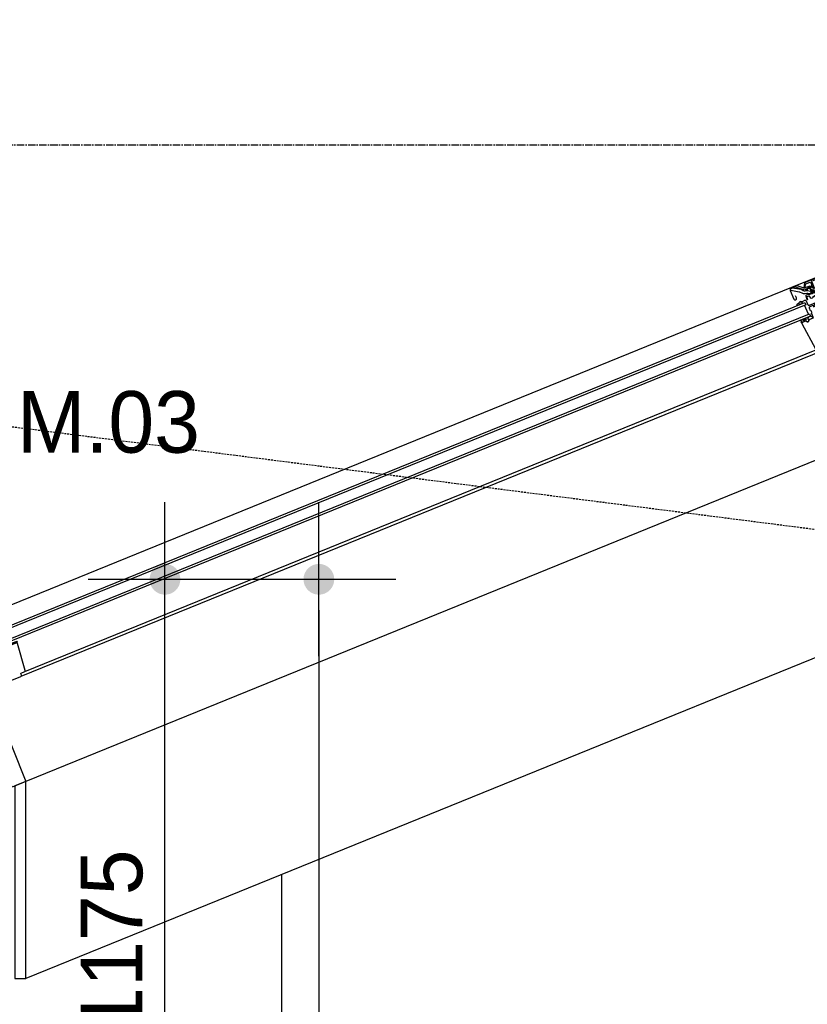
# Model space of a CAD drawing. Header units: millimetres. Extents: x -297000 to 504135, y -166520 to 252050.
# Tile 298 of 416: x 22339 to 23618, y -8295 to -6697. Entities that reach past the tile are written whole.
import ezdxf

# ---------------------------------------------------------------- set-up
doc = ezdxf.new("R2010")
doc.units = ezdxf.units.MM
doc.header["$MEASUREMENT"] = 0
for name, pattern in [('ACAD_ISO10W100', [18, 12, -3, 0, -3]), ('CENTER', [50.800000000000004, 31.75, -6.349999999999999, 6.349999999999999, -6.349999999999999]), ('HIDDEN2', [4.762499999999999, 3.175, -1.5875])]:
    doc.linetypes.add(name, pattern=pattern)
doc.layers.get('Defpoints').update_dxf_attribs({"color": 6})
for name, color, linetype in [('010_D0050_D', 1, 'Continuous'), ('010_T0100_T', 4, 'Continuous'), ('040_AXPRI_B', 9, 'CENTER'), ('210_WALEX_G', 2, 'Continuous'), ('220_WALIN_E', 1, 'Continuous'), ('310_WINDO_E', 1, 'Continuous'), ('310_WINDO_G', 1, 'Continuous')]:
    doc.layers.add(name, color=color, linetype=linetype)
doc.styles.add('VMX 2 MEDIUM 100', font='unvr55w.TTF', dxfattribs={"height": 200})
doc.styles.add('VMX 2 MEDIUM 50', font='unvr55w.TTF', dxfattribs={"height": 100})
doc.dimstyles.new('VMX 50', dxfattribs={"dimscale": 50, "dimtxt": 1, "dimasz": 1, "dimexe": 2, "dimexo": 2, "dimgap": 0.7, "dimtad": 1, "dimdec": 0, "dimdsep": 46, "dimtxsty": 'VMX 2 MEDIUM 50', "dimblk1": 'VMX-DIM-ARROW', "dimblk2": 'VMX-DIM-ARROW', "dimsah": 1, "dimcen": 1, "dimdle": 2, "dimse1": 1, "dimse2": 1, "dimclrd": 256, "dimclre": 256, "dimclrt": 256, "dimadec": 0, "dimazin": 0, "dimtm": 1e-09, "dimtfac": 1, "dimtdec": 0, "dimtmove": 2, "dimatfit": 2, "dimldrblk": 'VMX-DIM-ARROW', "dimfxl": 0, "dimtolj": 2, "dimlwd": -1, "dimarcsym": 0})

# ---------------------------------------------------------------- blocks, each defined once
blk = doc.blocks.new('VMX-DIM-ARROW')
h = blk.add_hatch(color=256)
edge = h.paths.add_edge_path()
edge.add_arc((0, 0), 0.5, 0, 360)
for p, q in [((0, 2.500000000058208), (0, -2.499999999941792)), ((-2.5, 0), (2.5, 0))]:
    blk.add_line(p, q)
blk = doc.blocks.new('*D480')
at = {"layer": '010_D0050_D'}
blk.add_line((22574.99999995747, -8730.000001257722), (22574.99999995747, -7655.480718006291), dxfattribs=at)
at = {"layer": 'Defpoints', "color": 0}
for p in [(22574.99999995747, -7605.480718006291), (24963.00204499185, -7605.480718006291), (28132.99994922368, -8780.000001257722)]:
    blk.add_point(p, dxfattribs=at)
at = {"layer": '010_D0050_D', "xscale": 50, "yscale": 50, "zscale": 50}
for p, rotation in [((22574.99999995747, -7605.480718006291), 90), ((22574.99999995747, -8780.000001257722), 270)]:
    blk.add_blockref('VMX-DIM-ARROW', p, dxfattribs=dict(at, rotation=rotation))
at = {"layer": '010_D0050_D', "insert": (22488.86605240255, -8192.740359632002), "char_height": 100, "attachment_point": 5, "rotation": 90, "style": 'VMX 2 MEDIUM 50'}
blk.add_mtext('\\A2;1175', dxfattribs=at)
blk = doc.blocks.new('*D481')
at = {"layer": '010_D0050_D'}
blk.add_line((22824.99999995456, -7655.480718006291), (22824.99999995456, -11750.00000125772), dxfattribs=at)
at = {"layer": 'Defpoints', "color": 0}
for p in [(24838.00204498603, -7605.480718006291), (22824.99999995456, -11800.00000125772), (24838.0054926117, -11800.00000125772)]:
    blk.add_point(p, dxfattribs=at)
at = {"layer": '010_D0050_D', "xscale": 50, "yscale": 50, "zscale": 50}
for p, rotation in [((22824.99999995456, -7605.480718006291), 90), ((22824.99999995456, -11800.00000125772), 270)]:
    blk.add_blockref('VMX-DIM-ARROW', p, dxfattribs=dict(at, rotation=rotation))
at = {"layer": '010_D0050_D', "insert": (22738.12189931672, -9702.740359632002), "char_height": 100, "attachment_point": 5, "rotation": 90, "style": 'VMX 2 MEDIUM 50'}
blk.add_mtext('\\A2;4195', dxfattribs=at)
blk = doc.blocks.new('GRID02')
at = {"layer": '040_AXPRI_B', "linetype": 'ACAD_ISO10W100'}
blk.add_lwpolyline([(-4000, 8700), (27199.99999785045, 8700)], dxfattribs=at)
blk = doc.blocks.new('VELUX')
at = {"layer": '310_WINDO_E', "color": 8, "linetype": 'HIDDEN2'}
blk.add_lwpolyline([(-184.5886118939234, -309.8431769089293), (-1556.357164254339, 462.4099769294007)], dxfattribs=at)
at = {"layer": '310_WINDO_E', "color": 8}
for points in [[(-161.6204545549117, 118.7208211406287), (-1665.873654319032, 118.7208211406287), (-1665.873654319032, 77.01371055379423)], [(-152.5837629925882, 5.019762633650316), (-1558.883764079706, 5.001187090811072)], [(-1550.133784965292, 10.0001629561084), (-161.3325716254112, 10.02078669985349)], [(-121.190602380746, -38.45033588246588), (-121.9175979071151, -12.64448707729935)], [(-99.1848527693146, -38.45439188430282), (-98.40717948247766, -10.94626253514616)], [(-50.58843390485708, -155.8921760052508), (-1615.588433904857, -155.8921760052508)]]:
    blk.add_lwpolyline(points, dxfattribs=at)
at = {"layer": '310_WINDO_E', "color": 8, "linetype": 'HIDDEN2'}
for centre, start, end in [((-887.9730166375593, 76.28388679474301), 149.9849371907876, 179.7231979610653), ((-852.9730166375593, 76.28388679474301), 329.9848841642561, 354.6872389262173)]:
    blk.add_arc(centre, 771.9007230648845, start, end, dxfattribs=at)
at = {"layer": '310_WINDO_G', "color": 2}
blk.add_line((-50.58855096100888, -35.89217599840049), (-50.5892532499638, -41.89217595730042), dxfattribs=at)
at = {"layer": '310_WINDO_G', "color": 3}
for points in [[(-23.12093343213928, 90.99732448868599), (-18.96818735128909, 95.14909854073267, -0.6681786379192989), (-17.77327054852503, 94.65398392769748), (-17.77473482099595, 82.14398401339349, -0.414213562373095), (-18.274793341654, 81.64404254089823), (-40.67479318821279, 81.64666441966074, -0.414213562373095), (-41.17473466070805, 82.14672294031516), (-41.1706192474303, 117.3067226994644, 0.4142135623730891), (-42.57045537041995, 118.7068865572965), (-51.71342464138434, 118.7079567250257, 0.3541185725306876), (-52.83840099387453, 117.797186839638), (-54.13506354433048, 111.700378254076, -0.414213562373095), (-54.96536815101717, 111.1613102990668), (-90.47045504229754, 118.7124931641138), (-161.6204545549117, 118.7208211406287, 0.4142135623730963), (-165.2708817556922, 115.071248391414), (-165.2726257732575, 100.1712484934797, 0.9999999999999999), (-160.5726258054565, 100.170698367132), (-160.5721985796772, 103.8206983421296)], [(-23.17448144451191, 84.30902156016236), (-23.17295981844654, 97.3090214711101, -0.9999999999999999), (-17.77295985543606, 97.3083894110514), (-17.78028707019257, 44.70838983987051, 0.414213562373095), (11.91623639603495, 15.0049137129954), (146.9162363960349, 15.0049137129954, 0.6681786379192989), (147.6235429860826, 16.71193771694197), (138.3981417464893, 22.13245171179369)], [(-1572.027334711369, 89.0317244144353), (-1578.642029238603, 89.80203719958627, 0.2338904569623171), (-1580.369612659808, 89.39856226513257, -0.5246925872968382), (-1582.90203691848, 90.11979978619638, 0.2464163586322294), (-1584.248284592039, 91.40103838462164), (-1590.624879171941, 93.2171003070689, 0.444655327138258), (-1593.142272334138, 91.64111606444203), (-1593.232182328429, 91.13155992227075, -0.3639702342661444), (-1594.217086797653, 90.30532337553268), (-1607.372097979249, 90.30686314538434, 0.3888787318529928), (-1611.357304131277, 86.65595255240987), (-1611.859791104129, 80.92023261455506, -0.3888787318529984), (-1612.856092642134, 80.0075049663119), (-1662.873303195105, 80.01335938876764, 0.4142135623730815), (-1665.873654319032, 77.01371055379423, 0.4142135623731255), (-1662.87400548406, 74.0133594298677), (-1660.874005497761, 74.0131253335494, -0.41421356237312), (-1659.87412255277, 73.01300829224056), (-1659.878710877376, 33.81269437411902, 1.106206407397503), (-1656.909033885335, 34.1126013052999), (-1657.827276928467, 37.31245428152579), (-1657.827042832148, 39.31245426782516)], [(-133.7732368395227, 91.91795567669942), (-131.6732368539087, 91.91770987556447, -0.4142135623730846), (-130.8733304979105, 91.11761624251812), (-130.8743605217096, 82.31761630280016, -0.414213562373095), (-132.0745009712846, 81.11775676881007), (-146.0745008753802, 81.11939544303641, -0.4142135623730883), (-147.2743604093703, 82.31953589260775), (-147.2735705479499, 89.06771052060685, 0.4477953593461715), (-149.8332897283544, 91.35326875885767), (-154.5041649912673, 90.82243176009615, -0.2635324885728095), (-155.2297859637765, 91.13109024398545, 0.5296731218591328), (-160.0201700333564, 90.85931185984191, -0.2489284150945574), (-160.6623930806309, 90.47177289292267), (-163.1880369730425, 90.33272055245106, 1.105060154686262), (-163.0147904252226, 88.28145128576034), (-160.1244181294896, 88.28111297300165)], [(-1651.188249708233, 55.27961874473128), (-1648.050242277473, 57.23995273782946, -0.5890450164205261), (-1646.520422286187, 56.39172557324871), (-1646.52113627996, 50.29172561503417, -0.4142135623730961), (-1676.824682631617, 19.99527238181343), (-1791.461411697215, 20.00869040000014, 0.0655434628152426), (-1791.720234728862, 19.9746465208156), (-1801.82500266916, 17.26834973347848)], [(-1651.429648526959, 37.5571118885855), (-1651.430121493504, 33.51632608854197, -0.9999999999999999), (-1653.380121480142, 33.51655433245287), (-1653.377617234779, 54.91155418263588, -0.4142135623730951), (-1649.727190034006, 58.56112693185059), (-1630.021215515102, 58.55882038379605, -0.41421356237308), (-1628.371408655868, 56.90862726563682), (-1628.37179997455, 53.56539928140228, -0.9999999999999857), (-1630.371799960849, 53.56563337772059), (-1630.371448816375, 56.56563335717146)]]:
    blk.add_lwpolyline(points, format="xyb", dxfattribs=at)
at = {"layer": '310_WINDO_G', "color": 1}
for points in [[(-139.7978607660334, 104.7955321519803), (-138.5080906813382, 106.0850003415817, 0.1989123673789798), (-138.3909002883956, 106.3678293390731, 0.4142135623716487), (-138.7908534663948, 106.7678761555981), (-139.7408534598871, 106.7679873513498, -0.4142135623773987), (-140.2407949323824, 107.2680458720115, -0.3639702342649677), (-139.8275613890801, 107.7604013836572), (-133.103774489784, 108.9451749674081, 0.3639702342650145), (-132.6905409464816, 109.4375304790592, 0.414213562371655), (-133.1904824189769, 109.9375889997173), (-140.1437862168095, 109.9384028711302, -0.5773502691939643), (-140.7498810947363, 110.9884738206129), (-138.1341668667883, 115.5177993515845, -0.267949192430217), (-137.7011249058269, 115.767748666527), (-130.289800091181, 115.7668811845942, -0.4142135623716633), (-129.789858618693, 115.2668226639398), (-129.7904906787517, 109.8668227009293, -0.4142135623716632), (-130.2905491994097, 109.3668812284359), (-130.6905491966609, 109.3669280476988, 0.4142135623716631), (-131.1906077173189, 108.8669865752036), (-131.1906462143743, 108.5380873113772, 0.3639702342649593), (-130.7775279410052, 108.0456350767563), (-129.153913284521, 107.7591520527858, -0.3639702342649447), (-128.7407950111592, 107.2666998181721, -0.4142135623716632), (-129.24085353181, 106.7667583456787), (-130.1908535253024, 106.7668695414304, 0.4142135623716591), (-130.5909003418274, 106.3669163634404, 0.1989123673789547), (-130.4737761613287, 106.0840599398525), (-128.0533488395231, 103.6630659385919, 0.1989123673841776), (-127.8205174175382, 103.5665920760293, 0.4142135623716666), (-127.4911895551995, 103.8958428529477), (-127.4896479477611, 117.0665534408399, 0.4142135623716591), (-128.4895308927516, 118.0666704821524), (-138.7400861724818, 118.0678702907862, 0.2679491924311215), (-139.6061700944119, 117.5679716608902), (-143.2840456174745, 111.1994259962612, -0.4663076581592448), (-144.0384676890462, 111.0664920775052), (-152.0248137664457, 117.7694252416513), (-161.6426720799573, 117.770550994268), (-160.4488154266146, 117.7704112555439), (-148.8212338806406, 110.588880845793, -0.1085948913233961), (-146.9712921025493, 108.7964028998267, 0.2315054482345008), (-141.2466054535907, 105.2717078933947, -0.1236823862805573), (-139.8532008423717, 104.8297117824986), (-134.4711718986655, 101.5056151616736), (-135.105502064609, 99.14563687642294, -0.2813554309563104), (-135.7817108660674, 98.62688935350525), (-138.8220059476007, 98.61614878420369), (-140.9055273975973, 99.90299184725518, 0.1113443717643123), (-142.153440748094, 100.3325340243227, -0.2130794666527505), (-150.9485267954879, 105.7548930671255, 0.1016607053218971), (-152.7057283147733, 107.4113896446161), (-164.5794259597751, 114.8236917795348, -0.4243871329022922), (-161.6426720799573, 117.770550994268)], [(-157.2100111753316, 115.7700321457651), (-153.4016905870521, 115.7695863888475, -0.1763269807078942), (-153.0803104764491, 115.6525709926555), (-144.9291209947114, 108.8112849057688, 0.3027756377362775), (-143.8264557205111, 108.6892253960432, -0.5622077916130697), (-141.4907949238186, 107.2681921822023), (-141.4910253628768, 105.2994379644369)], [(-135.2099738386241, 91.95839611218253, 0.01401238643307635), (-131.6732368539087, 91.91770987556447, -0.01401238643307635), (-135.2099738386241, 91.95839611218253, -0.7514281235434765), (-139.0579065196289, 91.17254945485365), (-139.6729935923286, 92.96826802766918, -0.1246883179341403), (-139.3429830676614, 94.2703952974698, 0.5118895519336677), (-139.5546578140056, 94.7086865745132), (-143.9784421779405, 95.48925302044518, 0.413478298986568), (-144.3258756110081, 95.24668750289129), (-145.1051307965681, 90.89423054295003, -1.050481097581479), (-145.6990392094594, 90.9742372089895), (-144.8429189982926, 97.23671808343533, -0.3749904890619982), (-143.2574762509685, 98.62000375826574), (-141.2455371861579, 98.61976826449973, -0.1316524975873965), (-140.7955513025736, 98.49913845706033), (-139.342288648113, 97.6598700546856, 0.1320706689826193), (-139.1918001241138, 97.61966046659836), (-135.0587461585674, 97.62597185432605, -0.2126525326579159), (-134.1525368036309, 97.26200115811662, 0.2029353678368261), (-133.7217827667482, 97.07960199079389), (-133.6922265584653, 97.07959853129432, 0.3048829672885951), (-133.1365723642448, 97.45304509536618), (-132.6580567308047, 98.62652373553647), (-132.6552872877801, 99.73594719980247, 0.6135550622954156), (-132.9578843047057, 99.92462593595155), (-133.7202858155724, 99.41608684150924, -0.9584509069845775), (-133.9411451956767, 99.74915340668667), (-133.1549585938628, 100.5186361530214, -0.2044135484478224), (-132.0720557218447, 100.9805120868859, -0.2044135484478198), (-130.9892610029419, 100.5183826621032), (-130.2032545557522, 99.74871589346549, -0.9584509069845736), (-130.4241918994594, 99.41570103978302), (-131.1864743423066, 99.92441859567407, 0.6135550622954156), (-131.4891155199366, 99.7358107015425), (-131.4866057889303, 98.62638661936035), (-131.0083648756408, 97.45279599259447, 0.3048829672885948), (-130.4527981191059, 97.07921936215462), (-130.423241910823, 97.07921590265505, 0.2029353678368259), (-129.9924451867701, 97.26151422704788, -0.5188654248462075), (-128.0541579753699, 96.95566547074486), (-127.7172286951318, 96.27052934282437, 0.1055898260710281), (-127.4586798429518, 95.94246278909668, -0.5722618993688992), (-127.0381744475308, 90.29196573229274, -0.2990716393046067), (-128.1338837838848, 90.21998866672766, 0.1581817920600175), (-131.6732368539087, 91.91770987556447)], [(-128.8068245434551, 98.25548291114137, -0.4931450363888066), (-129.2898599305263, 97.62612948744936), (-130.180828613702, 97.62623377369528, -0.3394542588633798), (-130.6637481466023, 97.99688077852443), (-130.8650946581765, 98.748668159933, -0.4931454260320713), (-130.5752727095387, 99.12627995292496), (-130.4662403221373, 99.12626719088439, 0.4931454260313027), (-130.1764183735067, 99.50387898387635), (-130.6723802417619, 101.355700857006, 0.3394542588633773), (-131.1552997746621, 101.726347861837), (-132.9946369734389, 101.7265631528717, 0.3394542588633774), (-133.4776432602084, 101.3560292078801), (-133.9740386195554, 99.50432348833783, 0.4931454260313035), (-133.6843050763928, 99.12664385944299), (-133.5752726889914, 99.12663109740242, -0.4931454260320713), (-133.2855391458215, 98.74895146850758), (-133.4870616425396, 97.99721124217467, -0.3394542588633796), (-133.9700679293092, 97.62667729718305), (-138.9702456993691, 97.62726255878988, -0.1316524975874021), (-139.3202347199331, 97.72108574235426), (-140.4290055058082, 98.36140790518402, -1.000000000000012), (-139.9289041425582, 99.2273747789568), (-139.0521684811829, 98.72105437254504, 0.1316524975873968), (-138.7021794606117, 98.62723118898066), (-135.7817108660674, 98.62688935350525, 0.339454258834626), (-135.105502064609, 99.14563687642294), (-133.9898282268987, 103.3074397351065, 0.1539147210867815), (-134.0081422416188, 103.7280293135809), (-134.965012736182, 106.3579671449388, 0.339454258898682), (-135.64110008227, 106.8768729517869), (-139.7685137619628, 106.8773560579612, -0.8838569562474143), (-139.8537674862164, 107.5668038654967), (-138.6183967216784, 107.8772214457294), (-134.9862160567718, 107.8767963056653, 1), (-134.1862160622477, 107.8767026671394), (-130.3038541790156, 107.8762482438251), (-129.0685561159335, 107.5655414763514, -0.8838569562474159), (-129.1539712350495, 106.8761136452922), (-133.0839679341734, 106.8765736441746, 0.4931454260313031), (-133.7602191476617, 105.9954794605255), (-132.5084878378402, 103.2453329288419, 0.3394542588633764), (-131.832400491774, 102.7264271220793), (-131.1551827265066, 102.7263478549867, -0.3394542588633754), (-129.7064241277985, 101.6144068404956), (-128.806824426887, 98.2554824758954)], [(-1552.752525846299, 64.00046984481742), (-1558.992672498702, 60.08607464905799, -0.1410144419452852), (-1559.25842829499, 60.00963687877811), (-1559.575759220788, 60.00967402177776, -0.5479027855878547), (-1559.717391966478, 60.53612698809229), (-1557.281161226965, 62.91749315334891, 0.7740874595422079), (-1557.921242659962, 64.00107483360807, 0.1273401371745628), (-1558.201758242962, 63.8353717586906), (-1561.869314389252, 60.15695369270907, -0.1993271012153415), (-1562.223448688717, 60.00998392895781), (-1562.603602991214, 60.01002842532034, -0.6701119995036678), (-1562.814538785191, 60.5233152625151), (-1560.373487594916, 62.93786080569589, 0.80753206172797), (-1561.069084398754, 64.00144328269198, 0.106481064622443), (-1561.298184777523, 63.8516086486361), (-1564.947165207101, 60.15890288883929, -0.2004910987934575), (-1565.302876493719, 60.0103443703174), (-1565.68929518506, 60.01038959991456, -0.6665598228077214), (-1565.902315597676, 60.52159410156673), (-1563.47386796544, 62.97132496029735, 0.9999998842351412), (-1564.40533254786, 63.87817320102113), (-1568.023377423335, 60.16191694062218, -0.2024250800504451), (-1568.381691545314, 60.01070473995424), (-1582.176750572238, 60.01231942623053, -0.3647853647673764), (-1582.669353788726, 60.42697067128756), (-1583.247407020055, 63.76368861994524, 0.3647853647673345), (-1583.542968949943, 64.01247936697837), (-1584.538389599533, 64.0125958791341, 0.3647135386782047), (-1584.833996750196, 63.76394927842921), (-1585.413737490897, 60.42716611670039, -0.3647135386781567), (-1585.906415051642, 60.01275597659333), (-1616.672576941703, 60.01635709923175), (-1626.161010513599, 61.50499771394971), (-1638.291749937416, 61.50655469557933), (-1650.270668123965, 60.08255481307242, 0.08308792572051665), (-1650.524140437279, 60.0085370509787), (-1653.168512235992, 58.73145243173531, 1.000000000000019), (-1652.601635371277, 57.56155900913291), (-1650.166386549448, 58.74156924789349, -0.08341632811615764), (-1649.911974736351, 58.81604149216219), (-1638.214835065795, 60.20654481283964), (-1626.262452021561, 60.20501072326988), (-1616.706172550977, 58.70572576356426, -0.3293791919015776), (-1616.288732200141, 58.28273975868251), (-1615.703961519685, 54.20470732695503, 0.869286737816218), (-1614.574100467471, 54.20786876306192), (-1614.01280300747, 58.57998587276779, -0.3747155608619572), (-1613.517417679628, 59.01178500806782), (-1587.839792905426, 59.00037393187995, -0.4142135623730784), (-1587.339851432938, 58.50031541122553), (-1587.340588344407, 52.20451823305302, 0.441346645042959), (-1585.840763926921, 50.70434267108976), (-1582.349532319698, 50.70393402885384, 0.437042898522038), (-1580.849356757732, 52.20375844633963), (-1580.848609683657, 58.58637971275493, -0.3639702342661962), (-1580.356157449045, 58.99949798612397), (-1561.834925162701, 59.00573566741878, -0.414213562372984), (-1561.534960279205, 58.70570055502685), (-1561.535193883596, 56.7099033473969, 0.8542027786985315), (-1557.535193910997, 56.7094351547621), (-1557.534996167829, 58.39885228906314, -0.4931454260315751), (-1557.157316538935, 58.68858583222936), (-1543.820368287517, 58.68912754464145, 0.9565027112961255), (-1543.762498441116, 59.98655311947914), (-1553.614346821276, 60.86599846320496, -0.7185673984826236), (-1553.835587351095, 61.78758036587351), (-1552.090739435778, 62.88210981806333, 0.9725396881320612), (-1552.752525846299, 64.00046984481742, 0.01392129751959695), (-1552.783669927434, 63.98204042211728)], [(-1610.281165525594, 26.81218439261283, -1.073253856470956), (-1610.351450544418, 27.80721144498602), (-1598.826332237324, 29.40586246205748), (-1592.0809078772, 29.40507292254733), (-1592.081376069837, 25.40507294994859), (-1597.649468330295, 25.40572468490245), (-1597.016825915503, 27.05756668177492, 0.5578057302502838), (-1597.533027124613, 27.73396181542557), (-1598.283009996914, 27.65968957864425), (-1610.351567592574, 26.80721145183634)]]:
    blk.add_lwpolyline(points, format="xyb", dxfattribs=at)
for points in [[(-41.17159069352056, 109.0071809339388), (-41.17135659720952, 111.0071809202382), (-49.74872889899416, 111.0081848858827, -0.1543871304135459), (-54.55151311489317, 110.5418228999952), (-89.91467569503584, 118.0628214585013), (-124.8986536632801, 118.0671961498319), (-124.8988877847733, 116.0669811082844), (-90.12542323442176, 116.062910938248), (-54.9675654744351, 108.5855763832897, 0.1433809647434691), (-49.36376686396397, 109.0081398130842), (-44.72137314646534, 109.0075964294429)], [(-155.3169307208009, 91.15117329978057), (-154.9412164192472, 88.28050628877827), (-160.1244181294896, 88.28111297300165), (-159.4303900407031, 91.51690071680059, -0.4494148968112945)], [(-125.4870802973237, 79.79185868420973), (-123.2879092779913, 79.79160127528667, -0.244237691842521), (-122.4698057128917, 79.36650564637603, 0.2442376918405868), (-120.0154950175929, 78.0912187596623), (-114.229773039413, 78.09054155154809, -0.2397059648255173), (-111.8053552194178, 76.85703399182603, 0.2453867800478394), (-91.80757513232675, 67.01481674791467), (-88.83784245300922, 67.01396755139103), (-88.83727055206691, 69.01396746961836), (-91.8317187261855, 69.01482373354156, -0.2456447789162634), (-110.1905743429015, 78.03707123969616, 0.2395505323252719), (-114.2295389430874, 80.09054153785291), (-120.0152609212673, 80.0912187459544, -0.2442376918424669), (-120.8333644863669, 80.51631437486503, 0.2442376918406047), (-123.2876751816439, 81.79160126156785), (-125.4868462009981, 81.79185867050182)], [(-148.2016980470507, 62.17306681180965, 0.5596507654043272), (-155.9022088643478, 61.85929807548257, -0.3262996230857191), (-156.0927425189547, 61.7201737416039), (-159.0125804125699, 61.72051550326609, -0.2962134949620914), (-159.1952756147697, 61.83918955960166), (-160.1217075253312, 63.92064533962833), (-160.8756970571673, 62.22769043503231, -0.6494075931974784), (-161.4238243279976, 62.22775459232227), (-162.0017589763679, 63.52622606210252), (-162.7265064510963, 61.89892921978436, -0.2962134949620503), (-163.0005909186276, 61.7209822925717), (-163.6885700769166, 61.72175217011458, -0.3888787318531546), (-163.9623883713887, 62.02064263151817), (-163.9623721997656, 62.15880475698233), (-163.4590930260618, 63.63895289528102, 0.2499409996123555), (-167.6622611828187, 63.64583568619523), (-167.0655913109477, 61.88967598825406), (-167.0656074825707, 61.7515138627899, -0.3888787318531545), (-167.3394957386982, 61.45268750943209), (-168.3664140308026, 61.36296491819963, 0.4142135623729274), (-168.5482471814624, 61.14631611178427), (-168.5134315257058, 60.74783415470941, 0.4142135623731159), (-167.8634851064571, 60.20233470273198), (-162.5657923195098, 60.17209766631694), (-159.6273076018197, 60.17175372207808), (-159.6273545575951, 59.77058744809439, 1.000000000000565), (-155.1273545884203, 59.77006073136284), (-155.1273076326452, 60.17122700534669), (-148.4788784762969, 60.17044881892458, 0.2503887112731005), (-148.2294836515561, 60.30365632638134), (-147.1926575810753, 61.52047792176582, 0.5995026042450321), (-147.4419821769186, 61.98727041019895), (-147.9243441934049, 61.98732686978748, -0.3038513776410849)], [(-94.1235136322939, 46.58070469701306), (-93.07888727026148, 46.67197445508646), (-93.07865201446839, 48.68188049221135, -0.3831066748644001), (-93.26581581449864, 48.87266135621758), (-93.58744452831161, 56.15939031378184, -0.4027267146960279), (-92.67180782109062, 57.20000328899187), (-81.77972134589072, 58.1114755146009), (-79.34913870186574, 58.11119101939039), (-76.18479742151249, 58.17388039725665), (-76.18468775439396, 59.11082063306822, 0.41421356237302), (-77.18457069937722, 60.11093767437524), (-81.86314057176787, 60.11148529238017), (-83.5153968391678, 59.9732210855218, -0.2207343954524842), (-83.91068690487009, 60.11796754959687), (-89.9519085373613, 66.16060357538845, -0.6681786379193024), (-89.59825524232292, 67.0141155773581), (-92.94389342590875, 67.01450717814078, -0.03863897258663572), (-96.50013927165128, 67.20358331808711, 0.005182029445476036), (-95.99999077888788, 67.11561759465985, -0.3670636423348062), (-95.5814928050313, 66.62224637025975), (-95.58273382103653, 56.01963634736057, 0.01105729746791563), (-95.58224747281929, 55.99752980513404), (-95.20669824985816, 47.48919307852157, 0.4140144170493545)], [(-93.58159428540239, 65.7551327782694, -0.6681786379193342), (-92.72799951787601, 66.10858625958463), (-87.11813341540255, 60.49740675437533, -0.6383580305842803), (-87.4300328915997, 59.64563627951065), (-92.83858900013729, 59.19303716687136, 0.01452509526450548), (-93.0117510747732, 59.17346757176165, -0.4563527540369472), (-93.58230671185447, 59.66852296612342)], [(-1601.421562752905, 20.47954327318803), (-1599.989599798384, 18.9247059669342), (-1597.414042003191, 16.38207964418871), (-1596.9826779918, 16.14276173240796, 0.3249897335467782), (-1596.282450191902, 16.22856565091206), (-1596.28225390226, 17.90556460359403, -0.6681786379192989), (-1595.77009704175, 18.11763669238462), (-1595.070178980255, 17.41755476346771, -0.1989123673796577), (-1594.982335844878, 17.20541244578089, 0.1871993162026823), (-1593.982394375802, 16.7052954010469), (-1587.882394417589, 16.70458140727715), (-1587.8827689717, 13.50458142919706), (-1593.982768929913, 13.50529542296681, 0.2959281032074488), (-1594.982850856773, 12.80541247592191, -0.1989123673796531), (-1595.070743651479, 12.59329072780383), (-1595.600094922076, 12.06406336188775, -0.6681786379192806), (-1596.282904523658, 12.34698599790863), (-1596.282713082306, 13.9825635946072, 0.3249897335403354), (-1596.697380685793, 14.55329300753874), (-1597.166560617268, 14.70566808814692), (-1600.431223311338, 18.51864839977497), (-1601.872303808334, 20.09293969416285, -1.154966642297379)], [(-61.40304454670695, 10.37275299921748), (-61.5731688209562, 12.52166920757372, 0.3786120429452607), (-64.43167694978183, 15.28199623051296), (-65.39833613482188, 15.3095578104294), (-65.86751606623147, 15.46193289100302, -0.3249897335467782), (-66.28218366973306, 16.03266230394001), (-66.28198738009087, 17.7096612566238, 0.6681786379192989), (-66.79409458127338, 17.9218532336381), (-67.4941765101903, 17.22193517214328, 0.1989123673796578), (-67.58206930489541, 17.00981342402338), (-67.58212782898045, 16.50981342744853), (-74.68212778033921, 16.51064446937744), (-74.68250233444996, 13.31064449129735), (-67.58250238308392, 13.30981344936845), (-67.58260772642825, 12.40981345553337), (-66.96551381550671, 11.86831986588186, 0.6681786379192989), (-66.28263800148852, 12.15108265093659), (-66.28244656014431, 13.78666024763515, -0.3249897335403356), (-65.86764536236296, 14.35729257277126), (-65.39842977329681, 14.50955781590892), (-65.13884586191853, 14.52028951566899, -0.404325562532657), (-62.01287307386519, 11.76010507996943), (-61.90304454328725, 10.37281152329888, 0.9999999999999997)], [(-69.26720767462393, 26.61001073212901, -0.8497457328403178), (-69.42637224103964, 27.58398119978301), (-59.51227116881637, 30.91447098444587, 0.09464960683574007), (-58.95942344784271, 30.80880425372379), (-53.08074383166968, 30.80811616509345), (-53.0812120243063, 26.80811619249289), (-58.64965066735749, 26.80876796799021), (-58.01700825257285, 28.46060996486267, 0.5578057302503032), (-58.53320946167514, 29.13700509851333)], [(-131.2139473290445, 5.026144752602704), (-131.2142049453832, 2.825201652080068), (-86.71420525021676, 2.819993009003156), (-86.7139720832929, 4.81205269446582), (-91.15709482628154, 4.812572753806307), (-91.50718315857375, 5.03545778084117, 0.6985882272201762), (-95.14356463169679, 3.248866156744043), (-110.1435646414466, 3.250621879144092, 0.2549802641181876), (-114.0405265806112, 5.979507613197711), (-124.2202573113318, 5.969463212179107, -0.3071037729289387), (-125.6139474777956, 5.024546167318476), (-125.6139474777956, 5.024546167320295), (-131.2139474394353, 5.025201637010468)]]:
    blk.add_lwpolyline(points, format="xyb", close=True, dxfattribs=at)
for points in [[(-41.17159074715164, 109.006722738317), (-41.17486809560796, 81.00672294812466), (-48.8248683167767, 81.0076183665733), (-48.82159096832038, 109.0076181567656)], [(-1590.374015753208, 88.27999504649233), (-150.572017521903, 88.27999488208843), (-150.5724857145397, 84.27999490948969), (-1590.374015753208, 84.27999501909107), (-1590.374015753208, 88.27999504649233)], [(-1590.376356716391, 68.28777872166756), (-150.5743584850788, 68.27999501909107), (-150.5748266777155, 64.27999504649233), (-1590.376356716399, 64.27999504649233), (-1590.375888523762, 68.27999501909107)]]:
    blk.add_lwpolyline(points, close=True, dxfattribs=at)
for points in [[(-1588.374483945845, 84.28777861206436), (-1588.376356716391, 68.28777872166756)], [(-152.5725743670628, 68.2799950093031), (-152.5724857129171, 84.28028695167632)]]:
    blk.add_lwpolyline(points, dxfattribs=at)
at = {"layer": '310_WINDO_G', "color": 2}
for points in [[(-125.583763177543, 5.016602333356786), (-152.5837629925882, 5.019762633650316, -0.414213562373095), (-154.083587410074, 6.519938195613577), (-154.0832947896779, 9.01993817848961, 0.414213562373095), (-155.0831777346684, 10.02005521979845), (-161.3325716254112, 10.02078669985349, -0.3838640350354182), (-162.8241972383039, 11.36416860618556), (-167.7006143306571, 57.81247546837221, -0.4452286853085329), (-165.7113119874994, 60.02129956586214), (-160.1159380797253, 60.02064463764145, 1.095445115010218), (-154.638712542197, 60.02000353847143), (-147.0773253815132, 60.01911849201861), (-147.0763889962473, 68.01911843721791), (-146.0763890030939, 68.01900138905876), (-146.0759208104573, 72.01900136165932), (-147.0759208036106, 72.01911840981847), (-147.0753355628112, 77.0191183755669), (-146.0751014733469, 79.01900131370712), (-140.0751015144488, 79.01829902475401), (-140.0753941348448, 76.5182990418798), (-137.0753941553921, 76.51794789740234), (-137.0749844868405, 80.01794787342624), (-125.5749845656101, 80.01660181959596, -0.4142135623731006), (-124.0751601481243, 78.5164262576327), (-124.0835876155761, 6.516426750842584, -0.414213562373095)], [(-1600.384669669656, -2.73328455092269, -0.3888787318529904), (-1601.754110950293, -4.227416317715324), (-1606.172045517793, -4.613414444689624, 0.3888787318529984), (-1607.085006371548, -5.609502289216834), (-1607.089662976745, -45.39317084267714, -0.4142135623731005), (-1608.589838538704, -46.89299526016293), (-1615.589838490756, -46.89299526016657), (-1615.588433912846, -34.8921760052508), (-1628.088433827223, -34.89071300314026), (-1628.089253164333, -41.89071285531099), (-1638.490107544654, -49.18949550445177), (-1642.390107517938, -49.1890390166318), (-1644.389873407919, -47.18880493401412), (-1644.386303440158, -16.68880514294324), (-1643.886244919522, -16.18886367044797), (-1639.386244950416, -16.18939038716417), (-1639.385964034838, -13.78939040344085), (-1643.88596400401, -13.78886368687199), (-1644.38590547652, -13.28880516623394), (-1644.377700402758, 56.8111943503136), (-1643.377583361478, 57.81107729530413), (-1632.468492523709, 57.80980040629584), (-1631.378285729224, 51.80967275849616), (-1628.378285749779, 51.8093216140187), (-1628.377500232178, 58.52038480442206), (-1627.885047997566, 58.9335030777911), (-1623.158520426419, 58.09951829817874, -0.2914734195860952), (-1621.97023142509, 57.01039614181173), (-1614.079724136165, 27.54882878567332, 0.3394542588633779), (-1613.113885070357, 26.8075347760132), (-1605.412821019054, 26.80663338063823, -0.3149557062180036), (-1604.004038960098, 25.82125790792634), (-1600.473561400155, 16.15538864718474, -0.08780315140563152), (-1600.382519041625, 15.64058855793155)], [(-1594.936790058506, 12.80540708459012, 0.0763208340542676), (-1594.982885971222, 12.50541247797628), (-1594.983165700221, 10.11555008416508, 0.08748866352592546), (-1594.892764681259, 9.602509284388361), (-1593.579204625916, 5.992217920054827, 0.3152987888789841), (-1592.169781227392, 5.005083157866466), (-1558.883764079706, 5.001187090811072, 0.414213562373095), (-1557.38358851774, 6.50101150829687), (-1557.383295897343, 9.001011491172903, -0.414213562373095), (-1556.383178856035, 10.00089443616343), (-1550.133784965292, 10.0001629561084, 0.3838640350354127), (-1548.641844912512, 11.34319564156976), (-1543.891342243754, 56.49037568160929, 0.4452286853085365), (-1545.880127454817, 58.69966540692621), (-1556.677478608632, 58.70092921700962, 0.4131178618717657), (-1557.180185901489, 58.20098805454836), (-1557.18053704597, 55.20098807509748, -0.414213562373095), (-1557.68059556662, 54.70104660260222), (-1561.380595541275, 54.70147968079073, -0.414213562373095), (-1561.880537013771, 55.20153820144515), (-1561.880185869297, 58.20153818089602, 0.414213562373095), (-1562.380127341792, 58.70159670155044), (-1579.880127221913, 58.70364504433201, 0.4142135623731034), (-1580.880244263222, 57.70376209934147), (-1580.880888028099, 52.2037621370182, -0.414213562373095), (-1582.381063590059, 50.70393771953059), (-1585.881063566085, 50.70434738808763, -0.414213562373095), (-1587.380887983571, 52.20452295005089), (-1587.380244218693, 57.70452291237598, 0.414213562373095), (-1588.380127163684, 58.70463995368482), (-1612.377478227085, 58.70744879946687, 0.414213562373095), (-1612.877536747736, 58.20750732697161), (-1612.878964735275, 46.00750741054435, 0.414213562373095), (-1612.37902326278, 45.50744888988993), (-1605.679023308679, 45.50666466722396, -0.414213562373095), (-1604.679140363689, 44.50654762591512), (-1604.680689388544, 31.27246639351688, 0.3394542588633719), (-1603.939621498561, 30.30645381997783), (-1600.58090781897, 29.40606783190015), (-1592.0809078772, 29.40507292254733), (-1592.081376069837, 25.40507294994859), (-1599.211900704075, 25.40590756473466, 0.5205670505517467), (-1600.151750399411, 24.0639974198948), (-1599.06019084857, 21.06386963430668, 0.315298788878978), (-1598.120575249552, 20.40577979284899), (-1595.981961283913, 20.40552947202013, -0.414213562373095), (-1594.982078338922, 19.40541243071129), (-1594.982277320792, 17.70541244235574, 0.1316524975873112), (-1594.848361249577, 17.20539676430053, 0.2679491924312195), (-1593.982394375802, 16.7052954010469), (-1587.882394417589, 16.70458140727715), (-1587.8827689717, 13.50458142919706), (-1593.982768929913, 13.50529542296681, 0.3275382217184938)], [(-74.68279202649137, 13.31064452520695), (-67.5827920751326, 13.30981348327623), (-67.58289741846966, 12.40981348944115), (-64.52259551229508, 9.348795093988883, -0.1989123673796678), (-64.08337983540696, 8.288083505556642), (-64.08361143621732, 6.309403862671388, -0.414213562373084), (-65.58378699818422, 4.809579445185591), (-90.58378682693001, 4.812505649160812, -0.414213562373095), (-92.0836112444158, 6.312681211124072), (-92.08068504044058, 31.31268103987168, -0.414213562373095), (-90.58050947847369, 32.81250545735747), (-76.58050957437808, 32.81086678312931, -0.414213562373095), (-75.08068515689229, 31.31069122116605), (-75.08105971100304, 28.11069124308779, 0.414213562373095), (-73.58123529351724, 26.61051568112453), (-65.58123534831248, 26.60957929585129, -0.414213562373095), (-64.08141093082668, 25.10940373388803), (-64.08182980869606, 21.53072410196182, -0.1989123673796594), (-64.52129378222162, 20.47011536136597), (-67.58231217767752, 17.4098134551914), (-67.58241752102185, 16.50981346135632), (-74.6824174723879, 16.51064450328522)], [(-109.1858304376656, -12.64597730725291, 0.1667956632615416), (-87.69556602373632, -5.274669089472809, 0.1940821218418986), (-87.13171693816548, -4.304383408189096), (-86.18918452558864, 2.240782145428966, 0.4567162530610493), (-86.68402094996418, 2.812049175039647), (-132.184020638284, 2.817374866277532), (-135.1840791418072, 2.317726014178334), (-135.1847229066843, -3.182273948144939), (-140.8578343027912, -3.181609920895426), (-141.1847777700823, -3.650647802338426), (-138.229305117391, -11.66191212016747, 0.3140689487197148), (-136.8221914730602, -12.64274252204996)], [(-121.4894350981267, -43.44164495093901), (-121.489124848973, -40.79103383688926, -0.2453926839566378), (-120.9318571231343, -39.72425170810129, -0.09864253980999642), (-114.1986283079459, -36.78592808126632, -0.4786669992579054), (-113.2887417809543, -37.51877523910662), (-113.2888102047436, -38.1033533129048, 0.414213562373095), (-112.7888687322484, -38.60341183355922), (-112.2888687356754, -38.6034703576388, 0.4142135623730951), (-111.7888102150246, -38.10352888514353), (-111.788634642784, -36.603528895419, -0.414213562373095), (-111.0385468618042, -35.85361668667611), (-109.3385468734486, -35.8538156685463, -0.4142135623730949), (-108.5886346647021, -36.60390344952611), (-108.5888102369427, -38.10390343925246, 0.414213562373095), (-108.0888687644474, -38.60396195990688), (-107.5888687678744, -38.60402048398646, 0.4142135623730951), (-107.0888102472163, -38.10407901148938), (-107.088741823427, -37.51950093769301, -0.4786669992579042), (-106.1786837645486, -36.78686680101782, -0.09864253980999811), (-99.44614298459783, -39.72676657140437, -0.2453926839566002), (-98.88912500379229, -40.79367912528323), (-98.88943525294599, -43.44429023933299, -0.3592692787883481), (-100.3476420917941, -45.21133093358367, -0.09587320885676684), (-120.0316419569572, -45.20902695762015, -0.3592692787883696)]]:
    blk.add_lwpolyline(points, format="xyb", close=True, dxfattribs=at)
for points in [[(-20.57498528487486, 80.00431176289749), (-21.57486822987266, 81.00442880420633), (-52.17486802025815, 81.00801047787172), (-53.17498506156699, 80.00812753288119), (-53.17754841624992, 58.10812768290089), (-81.72754822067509, 58.11146940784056), (-91.76569643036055, 56.84455006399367, 0.3778685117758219), (-93.07787075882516, 55.35653158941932), (-93.07974206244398, 39.36906436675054, 0.3778685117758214), (-91.76791610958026, 37.88073875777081), (-81.73006475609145, 36.61146955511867), (-61.58006489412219, 36.60911103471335), (-61.58043695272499, 33.43043140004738, 0.1989123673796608), (-61.14122127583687, 32.36971981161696), (-60.02003218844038, 31.24826822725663, 0.1989123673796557), (-58.95942344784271, 30.80880425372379), (-53.08074383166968, 30.80811616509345), (-53.0812120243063, 26.80811619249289), (-60.02945345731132, 26.80892947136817, 0.4241829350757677), (-61.52877227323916, 25.25823890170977), (-59.08918155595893, -46.89217592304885), (-50.58983849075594, -46.89217592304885), (-50.58843391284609, -34.8921760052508), (-38.08843399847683, -34.89363910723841), (-38.08925333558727, -41.89363905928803), (-27.69010785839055, -49.19485631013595), (-22.59010789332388, -49.19545325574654), (-20.58987381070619, -47.19568736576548), (-20.58636236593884, -17.19568757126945), (-21.58624531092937, -16.19557052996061), (-25.58624528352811, -16.19510233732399), (-25.58596436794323, -13.79510235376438), (-21.58596439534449, -13.795570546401), (-20.58584735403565, -12.79568760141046), (-20.57498528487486, 80.00431176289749)], [(-113.2876930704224, -35.31359701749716, -0.3568872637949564), (-113.371709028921, -35.4083368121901, 0.1125732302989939), (-121.61745613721, -38.73938928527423, 0.2453926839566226), (-122.6891248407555, -40.79089337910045), (-122.6894350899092, -43.44150449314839, 0.3592692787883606), (-120.2597798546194, -46.38714117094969, 0.04782695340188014), (-110.1898929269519, -47.3537630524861, 0.04782695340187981), (-100.1197799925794, -46.38949852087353, 0.3592692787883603), (-97.68943526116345, -43.44443069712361), (-97.68912501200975, -40.79381958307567, 0.2453926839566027), (-98.76031343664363, -38.74206467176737, 0.1125732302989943), (-107.0052805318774, -35.40908199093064, -0.3568872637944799), (-107.0892743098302, -35.31432253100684, 0.4026134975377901), (-108.0883713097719, -34.35396198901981), (-112.2883712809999, -34.35347038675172, 0.4026134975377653), (-113.2876930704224, -35.31359701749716, -0.4026134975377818), (-112.2883712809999, -34.35347038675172), (-108.0883713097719, -34.35396198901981, -0.4026134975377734), (-107.0892743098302, -35.31432253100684)]]:
    blk.add_lwpolyline(points, format="xyb", dxfattribs=at)
at = {"layer": '310_WINDO_G', "color": 3}
for points in [[(-1694.385099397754, 2.004897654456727), (-1646.885099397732, 2.004897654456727, -0.414213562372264), (-1644.385099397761, -0.4951023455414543), (-1644.385099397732, -13.49510234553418, 0.414213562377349), (-1643.885099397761, -13.99510234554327), (-1639.585099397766, -13.99510234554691), (-1639.585099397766, -15.99510234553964), (-1643.885099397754, -15.995102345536, -0.4142135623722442), (-1646.385099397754, -13.49510234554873), (-1646.385099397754, -0.4951023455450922, 0.4142135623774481), (-1646.885099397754, 0.004897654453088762), (-1654.485665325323, 0.00489765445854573), (-1654.485665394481, -10.995102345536), (-1664.973840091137, -10.99510234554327), (-1664.970946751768, 0.004897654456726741), (-1694.385099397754, 0.004897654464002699)], [(29.41415264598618, 2), (-18.08584735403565, 2, 0.414213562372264), (-20.58584735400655, -0.5), (-20.58584735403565, -13.49999999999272, -0.414213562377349), (-21.08584735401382, -14.00000000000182), (-25.38584735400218, -14.00000000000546), (-25.38584735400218, -15.99999999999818), (-21.08584735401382, -15.99999999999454, 0.4142135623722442), (-18.5858473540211, -13.50000000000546), (-18.58584735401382, -0.500000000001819, -0.4142135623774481), (-18.08584735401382, -3.637978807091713e-12), (-10.485281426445, 0), (-10.48528135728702, -10.99999999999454), (0.002893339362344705, -11.00000000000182), (0, 0), (29.41415264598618, 7.275957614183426e-12)]]:
    blk.add_lwpolyline(points, format="xyb", close=True, dxfattribs=at)
for points in [[(-1662.970946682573, 0.004897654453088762), (-1662.973313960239, -8.995102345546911), (-1656.485665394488, -8.995102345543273), (-1656.485665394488, 0.00489765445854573)], [(-2.000000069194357, -5.456968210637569e-12), (-1.997632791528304, -9.000000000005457), (-8.485281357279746, -9), (-8.485281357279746, 1.818989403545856e-12)]]:
    blk.add_lwpolyline(points, close=True, dxfattribs=at)
at = {"layer": '310_WINDO_G', "color": 2}
for points in [[(-1615.588433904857, -35.8921760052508), (-1615.588433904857, -155.8921760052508), (-1639.588433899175, -155.8926980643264), (-1639.588122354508, -50.19217767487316), (-1637.358335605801, -50.1921759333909), (-1626.274272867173, -42.41200358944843), (-1626.274277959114, -35.89216727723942), (-1615.588433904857, -35.8921760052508)], [(-50.58843390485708, -35.8921760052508), (-50.58843390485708, -155.8921760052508), (-26.58843391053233, -155.8926980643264), (-26.58874545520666, -50.19217767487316), (-28.81853220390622, -50.1921759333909), (-39.90259494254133, -42.41200358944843), (-39.90258985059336, -35.89216727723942), (-50.58843390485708, -35.8921760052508)]]:
    blk.add_lwpolyline(points, dxfattribs=at)
blk = doc.blocks.new('VELUX_dakraam')
at = {"layer": '210_WALEX_G'}
blk.add_lwpolyline([(-1715.508851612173, 12.10740138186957), (-1833.177315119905, -277.5958091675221), (-1816.500445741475, -284.3694365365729), (-1696.080573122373, 12.1078239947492), (-1715.508851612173, 12.10740138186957)], dxfattribs=at)
at = {"layer": '310_WINDO_E', "color": 8}
blk.add_lwpolyline([(-251.5006152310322, -284.3700119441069), (-1816.500445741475, -284.3694365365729)], dxfattribs=at)
blk.add_blockref('VELUX', (-80.49213921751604, 168))
blk = doc.blocks.new('1006_X-03.01')
at = {"layer": '220_WALIN_E'}
blk.add_lwpolyline([(10439.99999784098, 3800.000566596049), (10440.00204712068, 7515.326653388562)], dxfattribs=at)
blk.add_blockref('GRID02', (0, 0))
at = {"rotation": 22.10564222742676}
blk.add_blockref('VELUX_dakraam', (11599.99999787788, 8293.417807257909), dxfattribs=at)

msp = doc.modelspace()

# ---------------------------------------------------------------- block references
msp.add_blockref('1006_X-03.01', (12325.00000211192, -15600.00000125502))

# ---------------------------------------------------------------- texts
at = {"layer": '010_T0100_T', "insert": (22483.139785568, -7350.693623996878), "char_height": 100, "attachment_point": 5, "style": 'VMX 2 MEDIUM 100'}
msp.add_mtext('M.03', dxfattribs=at)

# ---------------------------------------------------------------- dimensions: what is measured, and where the dimension line sits
at = {"layer": '010_D0050_D'}
for base, p1, p2, picture, middle in [((22574.99999995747, -7605.480718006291), (28132.99994922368, -8780.000001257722), (24963.00204499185, -7605.480718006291), '*D480', (22488.86605240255, -8192.740359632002)), ((22824.99999995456, -11800.00000125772), (24838.00204498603, -7605.480718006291), (24838.0054926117, -11800.00000125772), '*D481', (22738.12189931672, -9702.740359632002))]:
    dim = msp.add_linear_dim(base=base, p1=p1, p2=p2, angle=90, dimstyle='VMX 50', dxfattribs=at)
    dim.commit()
    dim.dimension.update_dxf_attribs({"geometry": picture, "text_midpoint": middle})

doc.saveas('drawing.dxf')
